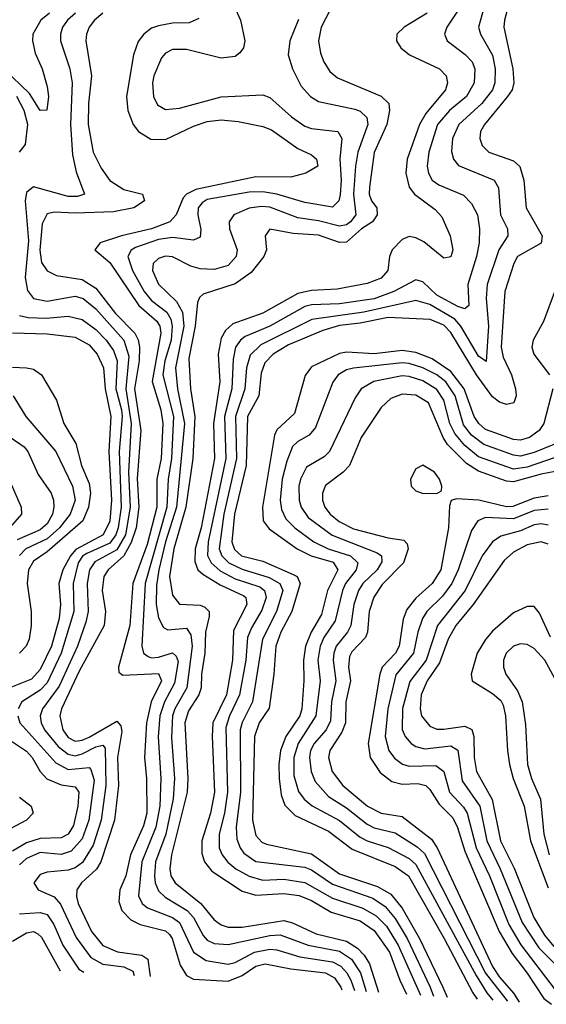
# Model space of a CAD drawing. Header units: inches. Extents: x 501365 to 657855, y 482276 to 547543.
# Tile 285 of 656: x 593771 to 595285, y 483460 to 486291. Entities that reach past the tile are written whole.
import ezdxf

# ---------------------------------------------------------------- set-up
doc = ezdxf.new("R2010")
doc.units = ezdxf.units.IN
doc.header["$MEASUREMENT"] = 0
doc.layers.add('A5498', color=7, linetype='Continuous')

msp = doc.modelspace()

# ---------------------------------------------------------------- linework, layer by layer
at = {"layer": 'A5498', "color": 5}
for points, elevation in [([(595185.4, 486370), (595164.1, 486290), (595162.6, 486270), (595188.2, 486150), (595191.6, 486110), (595186.3, 486090), (595173.4, 486070), (595106.6, 485990), (595095.9, 485970), (595093.6, 485950), (595099.8, 485930), (595119.2, 485910), (595190, 485885.8), (595208.9, 485868.9), (595219.6, 485830), (595226.6, 485750), (595272.7, 485670), (595270, 485648.4), (595202, 485610), (595191.4, 485590), (595165.3, 485510), (595155.1, 485350), (595161, 485321), (595184.4, 485270), (595196.5, 485230), (595198, 485210), (595191.4, 485190), (595170, 485185.3), (595150, 485191.5), (595130, 485207.2), (595083.9, 485270), (595010, 485392.3), (594990, 485412.7), (594950.8, 485429.1), (594830, 485434.8), (594750, 485418.3), (594690, 485411.8), (594641.9, 485398.1), (594543.4, 485356.6), (594499, 485330), (594475.2, 485304.8), (594464.8, 485275.2), (594457.9, 485210), (594426, 485150), (594421.9, 485010), (594388.3, 484870), (594380.4, 484790), (594388.2, 484768.2), (594408.6, 484750), (594470, 484734.5), (594556.5, 484696.5), (594568.7, 484690), (594577.2, 484670), (594552.7, 484590), (594521.2, 484530), (594506.8, 484490), (594501.4, 484410), (594487.9, 484312.1), (594459.1, 484270), (594445.4, 484230), (594439.7, 483990), (594450, 483945.5), (594466.7, 483926.7), (594480.7, 483920.7), (594610, 483892.7), (594690, 483835.8), (594799.1, 483799.1), (594837.3, 483777.3), (594870, 483736.4), (594920.5, 483650), (594987.1, 483510), (594999.2, 483481.3)], 2880), ([(595113.2, 486353.2), (595089.6, 486270), (595095.1, 486250), (595130, 486189.3), (595138, 486150), (595136.6, 486110), (595129.5, 486090), (595099.5, 486050), (595033.5, 485990), (595015.4, 485950), (595012.1, 485912.1), (595017.7, 485890), (595032.5, 485872.5), (595134.5, 485830), (595147.4, 485807.4), (595153.1, 485730), (595172.9, 485690), (595173.6, 485670), (595148.3, 485630), (595114.7, 485530), (595111.9, 485490), (595118.5, 485410), (595111.7, 485308.3), (595090, 485323.9), (595039.4, 485410), (595021.7, 485430), (594950, 485472.7), (594910, 485483.5), (594760.2, 485450), (594610.4, 485429.6), (594464, 485356), (594433.1, 485326.9), (594422.8, 485290), (594418, 485230), (594391, 485150), (594394.2, 485030), (594357.5, 484870), (594344.4, 484770), (594351.9, 484750), (594371.9, 484730), (594410, 484711.3), (594488, 484688), (594518.6, 484670), (594527.4, 484650), (594509, 484590), (594468.7, 484510), (594440.2, 484330), (594410, 484270.4), (594404.6, 484250), (594405.6, 484070), (594393.5, 483970), (594394.8, 483934.8), (594404.2, 483910), (594415.3, 483895.3), (594450, 483871.2), (594590, 483854.8), (594610, 483847.3), (594670, 483805.6), (594785.5, 483765.5), (594821.5, 483741.5), (594850, 483707.4), (594884.5, 483650), (594950.4, 483510), (594960, 483484)], 2860), ([(593856.2, 486310), (593831.5, 486290), (593808.5, 486250), (593807.7, 486230), (593815.2, 486195.2), (593835.3, 486150), (593850, 486099.3), (593853.5, 486070), (593848.9, 486031.1), (593830, 486029.8), (593799, 486079), (593724.7, 486150)], 2640), ([(593930.8, 486310), (593908.2, 486290), (593893.9, 486270), (593887.7, 486250), (593888.4, 486230), (593915.2, 486150), (593921.3, 486110), (593916.4, 485990), (593923, 485903), (593933.4, 485853.4), (593957.3, 485790), (593937.3, 485782.7), (593910, 485783.1), (593810, 485810.4), (593790, 485794.4), (593786.1, 485770), (593795.6, 485655.6), (593786.8, 485550), (593793.1, 485513.1), (593810.2, 485490), (593850, 485482.1), (593930, 485496.6), (593953.4, 485490), (593990, 485459.6), (594070, 485370), (594084.3, 485324.3), (594075.8, 485230), (594091.2, 485130), (594083.2, 484990), (594088.6, 484890), (594075.1, 484810), (594050, 484766.8), (593987.1, 484732.9), (593971, 484710), (593964.7, 484670), (593968, 484590), (593961.1, 484558.9), (593937.3, 484490), (593884.6, 484375.4), (593836.7, 484310), (593829.8, 484290), (593832.5, 484270), (593842.3, 484250), (593881.7, 484201.7), (593910, 484179.3), (593930, 484175.1), (593950, 484180.2), (593990, 484200.5), (594010, 484205.6), (594016.5, 484196.5), (594018.8, 484090), (594005.3, 483990), (593982.1, 483917.9), (593951.6, 483868.4), (593930, 483853.1), (593910, 483845.7), (593850, 483840.1), (593830, 483833.9), (593811.7, 483810), (593823.9, 483790), (593870, 483769.4), (593888.5, 483748.5), (593932.7, 483652.7), (593974.9, 483594.9), (594010, 483575.4), (594070, 483568.5), (594096.2, 483556.2), (594100, 483543.7)], 2660), ([(594009.7, 486310), (593986.2, 486290), (593970.8, 486270), (593962.7, 486250), (593960.9, 486230), (593977.3, 486130), (593968.4, 486050), (593967.8, 485990), (593982.1, 485910), (594004.5, 485864.5), (594030, 485828.6), (594070, 485802.6), (594124.2, 485790), (594129.4, 485770), (594098.8, 485750), (594040.9, 485739.1), (593930, 485735), (593870, 485738.2), (593850, 485733.5), (593835.7, 485704.3), (593829, 485629), (593833.6, 485593.6), (593850, 485569.1), (593876.1, 485556.1), (593950, 485544), (593990, 485519.6), (594046.4, 485446.4), (594102, 485390), (594111.2, 485371.2), (594114.8, 485350), (594113.8, 485310), (594101, 485230), (594119, 485110), (594108.1, 484971.9), (594113.6, 484890), (594105.4, 484830), (594091.6, 484788.4), (594070, 484750), (594025, 484710), (594012.8, 484690), (594008.3, 484650), (594017.9, 484590), (594013.3, 484550), (593941.6, 484418.4), (593891.3, 484310), (593886.4, 484290), (593894.7, 484250), (593910, 484227.5), (593930, 484217.2), (593950, 484219.4), (593970, 484228.2), (594050, 484274.4), (594061.3, 484261.3), (594064.3, 484244.3), (594052.3, 484170), (594055.1, 484090), (594043, 483990), (594003.9, 483870), (593991.2, 483848.8), (593948.9, 483810), (593935.2, 483790), (593933.6, 483770), (593938.5, 483750), (593977.4, 483670), (594009.9, 483629.9), (594051.7, 483611.7), (594121.6, 483601.6), (594139, 483590), (594145.8, 483540.6)], 2680), ([(594387.7, 486330), (594406, 486290), (594417.8, 486230), (594414, 486210), (594403.8, 486196.2), (594390, 486185.4), (594350, 486180.2), (594250, 486205.2), (594210, 486205.3), (594190, 486194.7), (594178.7, 486181.3), (594156.6, 486130), (594152.3, 486110), (594155.4, 486070), (594166.9, 486046.9), (594190, 486033.1), (594230, 486037), (594350, 486069), (594470, 486075.2), (594490, 486067.8), (594551.9, 486011.9), (594590, 485985.6), (594610, 485978.7), (594685.7, 485970), (594697.2, 485950), (594690.8, 485890), (594694.9, 485830), (594692, 485788), (594688.3, 485770), (594670, 485752.1), (594590, 485765.4), (594510, 485789.5), (594470, 485796.4), (594430, 485795), (594310, 485774.2), (594294.9, 485765.1), (594283.4, 485750), (594282.9, 485730), (594291.6, 485688.4), (594290, 485666), (594270, 485657.3), (594210, 485665.5), (594170, 485659.6), (594103.9, 485636.1), (594091.6, 485628.4), (594082, 485610), (594094.6, 485570), (594128.7, 485510), (594150, 485484.1), (594193.6, 485450), (594205.7, 485430), (594209.3, 485410), (594206, 485370), (594188.1, 485310), (594182.5, 485270), (594212.8, 485150), (594207.5, 485030), (594197.5, 484970), (594193.4, 484890), (594131.4, 484670), (594122.2, 484490), (594126.5, 484470), (594140.2, 484460.2), (594150, 484456.7), (594170, 484458.8), (594210, 484470.7), (594221, 484461), (594225.9, 484445.9), (594216.2, 484383.8), (594187.1, 484330), (594173.5, 484290), (594169.1, 484229.1), (594176.6, 484110), (594173.9, 484030), (594162.2, 483970), (594122.3, 483870), (594112.5, 483772.5), (594123.2, 483750), (594137.9, 483737.9), (594209.9, 483709.9), (594230, 483695.7), (594270, 483610.1), (594306.8, 483586.8), (594370, 483575.4), (594390, 483580.2), (594445.8, 483610), (594490, 483619.1), (594510, 483617.3), (594576.5, 483596.5), (594670, 483582.6), (594693.8, 483570), (594711.2, 483551.2), (594722.6, 483530), (594733, 483499.8)], 2740), ([(594662.5, 486317.5), (594637.4, 486270), (594630.1, 486230), (594635.2, 486195.2), (594644.7, 486170), (594662.6, 486142.6), (594684.3, 486124.3), (594810, 486071.2), (594832, 486050), (594833.9, 486030), (594826.1, 485990), (594789.8, 485909.8), (594776.1, 485810), (594775.2, 485790), (594782.4, 485770), (594797.1, 485750), (594798.5, 485730), (594784.9, 485710), (594753.4, 485690), (594710, 485652.1), (594690, 485651), (594630, 485671.5), (594556.9, 485676.9), (594490, 485688.6), (594476.3, 485670), (594479.8, 485630), (594472.8, 485610), (594435.9, 485564.1), (594390, 485531.5), (594297.9, 485502.1), (594287.3, 485492.7), (594281.7, 485478.4), (594275.1, 485410), (594257.4, 485317.4), (594261.8, 485230), (594273.8, 485150), (594268.4, 485030), (594248.7, 484890), (594214.1, 484770), (594201.1, 484690), (594210, 484637.1), (594230, 484610.6), (594290, 484607.8), (594302.6, 484602.6), (594315.8, 484590), (594315.5, 484575.5), (594304.5, 484530), (594303.4, 484470), (594293.6, 484410), (594292.5, 484370), (594285.7, 484350), (594255.7, 484304.3), (594245.3, 484270), (594254.5, 484110), (594252.6, 484070), (594207.4, 483890), (594201.9, 483850), (594205.6, 483830), (594217.3, 483810), (594291.8, 483750), (594330, 483703.5), (594350, 483688.5), (594370, 483682.7), (594410, 483682.4), (594530, 483701), (594555, 483695), (594623.3, 483663.3), (594710, 483641.6), (594741.8, 483621.8), (594761.3, 483601.3), (594776.5, 483576.5), (594802, 483495)], 2780), ([(594941.7, 486310), (594876, 486270), (594854.8, 486250), (594853.6, 486230), (594866.1, 486210), (594891, 486190), (594978, 486150), (594996.6, 486130), (595000.5, 486110), (594994.5, 486090), (594938.5, 486021.5), (594920.4, 485990), (594884.9, 485890), (594881.3, 485850), (594890.1, 485810), (594905.5, 485790), (594965.3, 485745.3), (594984.2, 485724.2), (595008.2, 485670), (595015.9, 485630), (595010, 485609), (594990, 485605.3), (594932.7, 485652.7), (594910, 485664.4), (594890, 485667.7), (594870, 485659.2), (594841.7, 485630), (594833.8, 485610), (594828.6, 485570), (594810, 485547.7), (594770, 485533.1), (594683.5, 485516.5), (594610, 485513), (594570, 485504.3), (594470, 485447.9), (594383.3, 485416.7), (594362, 485398), (594350, 485375.7), (594341.7, 485330), (594346.2, 485250), (594328.2, 485130), (594330.5, 485030), (594292.7, 484830), (594275.4, 484770), (594273.9, 484733.9), (594283, 484710), (594296.9, 484696.9), (594346.7, 484666.7), (594414.8, 484634.8), (594420.4, 484630), (594423.5, 484610), (594385.2, 484534.8), (594382.2, 484450), (594365.4, 484350), (594326.4, 484270), (594323.6, 484230), (594331.2, 484070), (594319.6, 484010), (594294.4, 483930), (594294.2, 483894.2), (594301.7, 483870), (594322.9, 483842.9), (594410, 483785.9), (594450, 483773.8), (594530, 483779.2), (594573.7, 483773.7), (594610, 483758.8), (594665.7, 483725.7), (594750, 483700.7), (594790, 483673.1), (594833.4, 483610), (594863.6, 483530), (594882.9, 483489.4)], 2820), ([(595038.5, 486330), (594998.7, 486270), (594991.8, 486250), (594999.5, 486230), (595051.5, 486191.5), (595071.7, 486170), (595079.5, 486150), (595077.5, 486110), (595055.2, 486070), (595005.9, 486030), (594972.1, 485990), (594947, 485910), (594942.4, 485870), (594946, 485850), (594956.9, 485830), (594976, 485816), (595046.2, 485786.3), (595070, 485763.2), (595086.9, 485730), (595092.5, 485690), (595091.6, 485650), (595084.4, 485610), (595058.8, 485530), (595062.3, 485470), (595050, 485460.1), (595030, 485466.8), (594970, 485499.5), (594930, 485537.5), (594910, 485543.4), (594846.7, 485510), (594790, 485488.8), (594690, 485474.3), (594610, 485471.6), (594590, 485466.8), (594490.1, 485410), (594419.3, 485380.7), (594405.1, 485370), (594391.4, 485350), (594384.3, 485315.7), (594380.5, 485230), (594360, 485150), (594363.3, 485030), (594312.1, 484790), (594310.7, 484750.7), (594320.8, 484730), (594346.9, 484706.9), (594390, 484683.5), (594460.7, 484660.7), (594474.2, 484650), (594479.3, 484630), (594466.7, 484593.3), (594436.7, 484543.3), (594425.2, 484514.8), (594420.7, 484450), (594402.4, 484350), (594374, 484290), (594363.4, 484256.6), (594368.6, 484070), (594359.8, 484010), (594343.8, 483950), (594344.2, 483910), (594352.6, 483890), (594369, 483869), (594392.2, 483850), (594430, 483828.6), (594470, 483817.7), (594530, 483820.3), (594590, 483810.7), (594670, 483765.6), (594756.9, 483736.9), (594795.2, 483715.2), (594824.8, 483684.8), (594859.1, 483630), (594923.2, 483486.6)], 2840), ([(594285.3, 486294.7), (594258, 486282), (594210, 486281.2), (594170, 486274), (594150, 486266.7), (594127.6, 486250), (594111.8, 486228.2), (594097.9, 486190), (594077.9, 486070), (594081.3, 486030), (594097.1, 485990), (594112.1, 485970), (594147.5, 485947.5), (594190, 485947), (594270, 485985.4), (594310, 485998.2), (594350, 486003.4), (594398.5, 485998.5), (594470, 485984), (594494.5, 485974.5), (594570, 485920.8), (594610, 485903), (594624.4, 485890), (594627.5, 485870), (594593.7, 485850), (594550, 485838.8), (594450, 485839.7), (594277.4, 485802.6), (594250.4, 485790), (594240.9, 485779.1), (594220.9, 485730), (594202.4, 485710), (594150, 485690.3), (594063.2, 485670), (594002, 485650), (593987, 485630), (594030, 485593.3), (594113.3, 485470), (594164.7, 485424.7), (594173.2, 485410), (594176.9, 485390), (594151.3, 485251.3), (594176.7, 485170), (594182.5, 485130), (594177.1, 485030), (594165, 484970), (594165.4, 484890), (594137.4, 484782.6), (594096.2, 484670), (594087.2, 484550), (594054.8, 484430), (594055.7, 484415.7), (594066.9, 484406.9), (594170, 484411.7), (594178.3, 484390), (594148.4, 484330), (594135.2, 484270), (594130, 484170), (594135.5, 484110), (594136.3, 484010), (594126.5, 483973.5), (594089.6, 483890.4), (594075.4, 483830), (594059.1, 483790), (594055.7, 483755.6), (594064.4, 483730), (594090, 483703.3), (594116.8, 483690), (594190, 483672), (594201.3, 483661.3), (594209.5, 483649.5), (594232.5, 483572.5), (594250, 483543.7), (594270, 483532.8), (594370, 483527), (594410, 483543.3), (594450, 483570), (594476.8, 483576.8), (594550, 483562.2), (594650, 483550.9), (594676.1, 483536.1), (594694.4, 483510), (594696.7, 483502.3)], 2720), ([(594572.2, 486292.2), (594547.3, 486230), (594542.7, 486190), (594554.7, 486150), (594580.1, 486100.1), (594606.7, 486070), (594630, 486056.1), (594734, 486034), (594750, 486028), (594768.8, 486010), (594771.3, 485990), (594743.1, 485910), (594735.9, 485870), (594730.5, 485790), (594736.9, 485730), (594721.9, 485710), (594710, 485701.9), (594690, 485697.5), (594630, 485713.3), (594570, 485722), (594490, 485751.9), (594466, 485754), (594430.5, 485749.5), (594386.3, 485730), (594373, 485710), (594374, 485690), (594396.2, 485630), (594393.3, 485610), (594370, 485584.3), (594330, 485573.3), (594290, 485574.9), (594262.7, 485582.7), (594210, 485609), (594190, 485611.2), (594170, 485605), (594154.6, 485590), (594152.6, 485570), (594170, 485531.3), (594221.1, 485481.1), (594238.6, 485450), (594242.3, 485410), (594218.8, 485290), (594224.6, 485230), (594245, 485130), (594221.3, 484890), (594190.2, 484790.2), (594171.1, 484710), (594164.1, 484664.1), (594162.9, 484610), (594170, 484571.1), (594183.7, 484543.7), (594196.7, 484536.7), (594250, 484542.2), (594262.8, 484522.8), (594266.1, 484490), (594251.1, 484370), (594216.8, 484310), (594210.4, 484290), (594207.3, 484227.3), (594215.8, 484110), (594211.5, 484051.5), (594190.4, 483950), (594161.4, 483870), (594158.1, 483830), (594160.2, 483810), (594170, 483786.7), (594188.6, 483768.6), (594252.4, 483730), (594270.3, 483710), (594297.9, 483657.9), (594310, 483645.1), (594330, 483635.4), (594370, 483632.2), (594490, 483658.2), (594519.8, 483659.8), (594600.1, 483630), (594690, 483612.9), (594724.5, 483590), (594750.8, 483550.8), (594767.2, 483497.4)], 2760), ([(593770, 485910.1), (593787.4, 485932.6), (593793.9, 485990), (593783.8, 486030), (593762.8, 486070)], 2660), ([(595310, 485513.3), (595276.6, 485423.4), (595246.7, 485370), (595243.4, 485350), (595249.2, 485330), (595293.9, 485270)], 2920), ([(593770, 485440.7), (593795, 485435), (593846.6, 485433.4), (593910, 485438.6), (593950, 485429.5), (593990, 485401), (594019.7, 485370), (594040.4, 485340.4), (594051.1, 485310), (594047, 485230), (594063.6, 485170), (594064.9, 485150), (594056.8, 485050), (594062.2, 484890), (594054.2, 484830), (594047.3, 484810), (594030, 484786.7), (593963.4, 484756.6), (593951.6, 484748.4), (593938.9, 484730), (593924.1, 484670), (593926.1, 484590), (593890.4, 484470.4), (593850, 484385), (593830, 484364), (593776.5, 484330), (593765.9, 484310)], 2640), ([(593750, 485390.6), (593850, 485387.8), (593930, 485378.2), (593970, 485356.6), (593993.1, 485330), (594011.4, 485290), (594016.3, 485230), (594032.9, 485150), (594026.9, 485050), (594034.9, 484910), (594030, 484849.9), (594010.7, 484810), (593931.9, 484768.1), (593916.5, 484750), (593894.3, 484710), (593883.7, 484670), (593888.5, 484610), (593884.7, 484570), (593861.9, 484490), (593830, 484422.7), (593804.4, 484395.6), (593742.8, 484370)], 2620), ([(595303.9, 485230), (595277.3, 485130), (595264.6, 485110), (595236.2, 485090), (595210, 485082.8), (595190, 485083.9), (595110, 485113.1), (595090.4, 485130.4), (595077.5, 485150), (595048.4, 485230), (595010, 485279.4), (594956.5, 485316.5), (594910, 485334.3), (594870, 485340.6), (594790, 485330.9), (594710, 485334.9), (594690, 485331.8), (594610, 485293.5), (594591.6, 485268.4), (594560.8, 485159.2), (594510, 485112.2), (594503.6, 485096.4), (594468.5, 484890), (594471.1, 484850), (594487.6, 484827.6), (594568.2, 484770), (594608.6, 484750), (594671.9, 484731.9), (594685, 484710), (594655.8, 484650), (594638.7, 484581.3), (594608.3, 484530), (594592, 484490), (594586.3, 484450), (594587.8, 484390), (594581.7, 484310), (594576.3, 484290), (594535.9, 484230), (594520.5, 484190), (594515.5, 484150), (594516.6, 484110), (594522.7, 484062.7), (594532.8, 484032.7), (594562.9, 484002.8), (594658.7, 483958.7), (594726.7, 483906.6), (594850, 483857.1), (594888.2, 483830), (594991.4, 483650), (595073.7, 483493.7), (595085.6, 483475.3)], 2920), ([(593750, 485292.1), (593790.6, 485290.6), (593810, 485286.2), (593833.8, 485270), (593876.9, 485196.9), (593897.8, 485130), (593932.6, 485072.6), (593948.3, 485010), (593970, 484957.7), (593974, 484930), (593968.9, 484890), (593952.5, 484850), (593850, 484761.8), (593810, 484734.5), (593796.5, 484710), (593792.4, 484670), (593803.9, 484590), (593804, 484550), (593798, 484510), (593789, 484490), (593770, 484470)], 2580), ([(595306, 485070), (595250, 485046.7), (595210, 485036.8), (595190, 485039.5), (595105.3, 485070), (595070, 485096.4), (595046.7, 485126.7), (595023, 485210), (594996, 485250), (594970, 485270.3), (594930, 485290.1), (594890, 485303), (594870, 485304.4), (594730.3, 485289.7), (594710, 485284.5), (594686, 485270), (594670.7, 485249.3), (594621.2, 485118.8), (594602.9, 485097.1), (594570, 485078.6), (594555.4, 485064.6), (594538.4, 485021.6), (594525.7, 484970), (594519.5, 484910), (594523, 484883), (594536.3, 484856.3), (594562.1, 484830), (594616.2, 484790), (594657.7, 484770), (594721.4, 484750), (594743.3, 484730), (594737.7, 484710), (594707.8, 484670), (594699.1, 484650), (594677.4, 484562.6), (594645.4, 484514.6), (594634.6, 484490), (594628.3, 484450), (594634.2, 484390), (594622.5, 484290), (594570.9, 484210), (594559, 484170), (594558.6, 484118.6), (594572.4, 484072.4), (594588.6, 484050), (594611.3, 484031.3), (594690, 483989.3), (594750, 483941.3), (594770, 483930.5), (594830, 483911.6), (594890, 483879.6), (594910, 483862.2), (595083, 483543), (595113.8, 483493.8), (595131.3, 483472.1)], 2940), ([(595338, 485042), (595230, 485004.3), (595190, 484998.8), (595090, 485034.4), (595050, 485067.1), (595021.3, 485101.3), (595007.4, 485130), (594990, 485197.4), (594970, 485228.2), (594930, 485252.5), (594890, 485265.7), (594870, 485267.1), (594788.7, 485251.3), (594752.3, 485230), (594735.6, 485204.4), (594661.4, 485050), (594645.8, 485034.2), (594595.7, 485004.3), (594577.6, 484970), (594573.6, 484950), (594574.6, 484910), (594579.8, 484890), (594600.4, 484860.4), (594669.2, 484809.3), (594798.3, 484758.3), (594811.3, 484750), (594812.2, 484732.3), (594798.3, 484710), (594756.9, 484670), (594745.2, 484650), (594731.2, 484610), (594722.6, 484550), (594712.9, 484530), (594680.4, 484490), (594673.5, 484470), (594671.6, 484450), (594679.4, 484390), (594667.1, 484330), (594664.7, 484275.3), (594651.6, 484250), (594617.4, 484210), (594607.1, 484190), (594603.5, 484170), (594608.4, 484130), (594620.6, 484100.6), (594658.3, 484058.3), (594710, 484025.6), (594770, 483978.2), (594790, 483968.2), (594850, 483953.7), (594913.2, 483913.2), (594934.4, 483894.4), (595110.2, 483550), (595171.9, 483470), (595172.3, 483469.3)], 2960), ([(593752, 485210), (593788.3, 485150), (593874.4, 485050), (593922.9, 484950), (593929.8, 484910), (593915.7, 484870), (593884.9, 484830), (593850, 484798.6), (593788.6, 484770), (593770, 484751.1)], 2560), ([(595350, 484999.6), (595270, 484985.1), (595190, 484962.7), (595170, 484964.2), (595090, 484993.4), (595054.9, 485014.9), (595000.9, 485070), (594988.3, 485090), (594946.3, 485190), (594910, 485212.2), (594870, 485214.9), (594838.1, 485201.9), (594810, 485175.9), (594752.7, 485090), (594718.8, 485010), (594700.9, 484990), (594650, 484951.6), (594641.7, 484930), (594641.6, 484910), (594648.2, 484890), (594663.7, 484870), (594688.9, 484848.9), (594730, 484827.7), (594830, 484801.4), (594875, 484795), (594884.6, 484784.6), (594887.4, 484770), (594873.8, 484730), (594812.7, 484667.3), (594788.6, 484631.4), (594775.2, 484590), (594770.5, 484530), (594765, 484515), (594725.7, 484474.3), (594719.3, 484460.7), (594715.7, 484430), (594721.8, 484390), (594708.4, 484330), (594707.3, 484270), (594696.7, 484243.3), (594662.5, 484190), (594658.1, 484170), (594669.4, 484130), (594699.5, 484090), (594770.5, 484030), (594810, 484010.3), (594870, 484000.3), (594954.8, 483934.8), (594970.7, 483910.7), (595130, 483569.5), (595150, 483538.4), (595191.6, 483491.6), (595207, 483466.9)], 2980), ([(593715.9, 485110), (593783.3, 485063.3), (593794, 485050), (593824.1, 484984.1), (593861.2, 484930), (593868.2, 484910), (593869.1, 484890), (593865, 484870), (593850, 484842), (593830, 484824.9), (593763.9, 484796.1)], 2540), ([(593742.9, 484962.9), (593775.4, 484890), (593775.8, 484870), (593730, 484816.9)], 2520), ([(595290, 484921.9), (595250, 484915.6), (595188.3, 484891.7), (595170, 484890.8), (595090.3, 484909.7), (595026.5, 484913.5), (595011, 484909), (595006.6, 484893.4), (595003.9, 484830), (594981.7, 484710), (594956.4, 484670), (594910, 484628.5), (594884.1, 484595.9), (594872.7, 484567.3), (594861.7, 484490), (594851.4, 484470), (594813.1, 484430), (594805.8, 484410), (594772.7, 484210), (594778.2, 484170), (594806.8, 484126.8), (594841, 484101), (594870, 484093.5), (594915.7, 484095.7), (594937.9, 484090), (594950, 484078.5), (594976.2, 484036.2), (595016.2, 483996.2), (595029.2, 483969.2), (595050, 483900.8), (595149.2, 483670), (595186.3, 483606.2), (595230, 483550.4), (595277.6, 483477.6), (595299.6, 483460.4)], 3020), ([(595290, 484883.7), (595250, 484880), (595190, 484855.8), (595110, 484859.6), (595088, 484850), (595070, 484822.9), (595031.3, 484710), (595012.6, 484670), (594985.9, 484634.1), (594941.1, 484590), (594928.9, 484570), (594915.1, 484530), (594902.7, 484470), (594852.5, 484407.5), (594828.7, 484310), (594821.2, 484230), (594831.8, 484190), (594848, 484168), (594870.8, 484150.8), (594890, 484144.8), (594967.5, 484147.5), (594989.7, 484130), (595005.9, 484070), (595047, 484027), (595057.6, 484010), (595082.7, 483910), (595121.1, 483830), (595176.8, 483690), (595211.3, 483631.3), (595310, 483501.9)], 3040), ([(595290, 484838.4), (595270, 484842.3), (595250, 484838.8), (595210, 484821.9), (595153.8, 484806.2), (595130, 484790.4), (595100.4, 484750), (595051.3, 484650), (594971.6, 484550), (594939.6, 484450), (594891.9, 484388.1), (594871.2, 484311.2), (594870.6, 484250.6), (594879.1, 484230), (594896.4, 484210), (594910, 484201.7), (594935.3, 484195.3), (595010, 484203.4), (595030, 484190.7), (595043.2, 484103.2), (595094, 484030), (595113.7, 483930), (595152.3, 483850), (595215.2, 483695.2), (595262.7, 483622.7), (595376, 483510)], 3060), ([(595290, 484783), (595270, 484789.6), (595230, 484781.9), (595190, 484759.9), (595163.9, 484736.1), (595074.2, 484610), (595024.9, 484550), (595002.6, 484510), (594977.8, 484442.2), (594942.3, 484390), (594925.2, 484350), (594921.6, 484310), (594926.1, 484290), (594950, 484259.9), (594970, 484251.5), (594990, 484251.2), (595050, 484260.5), (595071, 484251), (595076.6, 484230), (595077.2, 484170), (595084.2, 484130), (595128.9, 484048.9), (595152.5, 483930), (595191.9, 483851.9), (595248.6, 483710), (595279.3, 483659.3), (595306.4, 483626.4)], 3080), ([(595296.4, 484516.4), (595265.4, 484585.4), (595250, 484603.7), (595230, 484604.6), (595190, 484585.5), (595130, 484532.8), (595110, 484509.4), (595086.3, 484470), (595068.5, 484410), (595071.5, 484390), (595130, 484353.9), (595153.6, 484333.6), (595160.8, 484320.8), (595167.4, 484290), (595172.7, 484190), (595179.2, 484150), (595189.8, 484110), (595221, 484030), (595239.4, 483930), (595290, 483795.5)], 3120), ([(595333.3, 484353.3), (595280.3, 484450), (595250, 484483.2), (595230, 484495), (595210, 484496.7), (595190, 484489.9), (595169.5, 484470), (595161.5, 484450), (595161.4, 484430), (595168.2, 484410), (595201.9, 484361.9), (595215.7, 484330), (595224.7, 484264.7), (595230.4, 484150), (595241.7, 484110), (595267.6, 484050), (595278, 483950), (595292.8, 483890)], 3140), ([(593765.2, 484290), (593771.4, 484270), (593874.5, 484154.5), (593910, 484135.3), (593970, 484141), (593975.5, 484135.5), (593984.7, 484104.7), (593969.5, 483990), (593950, 483936), (593919, 483901), (593890, 483891.6), (593830, 483896.6), (593790, 483879.8), (593770, 483861.9)], 2640), ([(593727.4, 484230), (593790, 484188.7), (593806.2, 484170), (593829.3, 484129.3), (593848.9, 484108.9), (593890, 484091.3), (593930, 484085.7), (593941, 484070), (593937.8, 484030), (593925.2, 483974.8), (593910, 483949.4), (593890, 483938.9), (593830, 483937.4), (593790, 483924.5), (593750, 483900.8)], 2620), ([(593770, 484055.8), (593803.3, 484030), (593809.7, 484010), (593790.1, 483990), (593713.6, 483950)], 2580), ([(593770, 483721), (593830, 483724.7), (593850, 483718.2), (593869, 483690), (593894.3, 483630), (593941.2, 483561.2), (593954.7, 483552.7)], 2640), ([(593750, 483642.1), (593790, 483665.9), (593810, 483669.4), (593823.1, 483663.1), (593833.1, 483653.1), (593887.4, 483556.9)], 2620)]:
    msp.add_lwpolyline(points, dxfattribs=dict(at, elevation=elevation))
at = {"layer": 'A5498', "color": 5, "elevation": 3020}
msp.add_lwpolyline([(594930, 485010.4), (594910, 484999.8), (594894.6, 484970), (594895.9, 484950), (594910, 484936.5), (594928, 484930), (594970, 484928.6), (594983.3, 484936.7), (594984.6, 484950), (594977.6, 484970), (594963, 484990)], close=True, dxfattribs=at)

doc.saveas('drawing.dxf')
